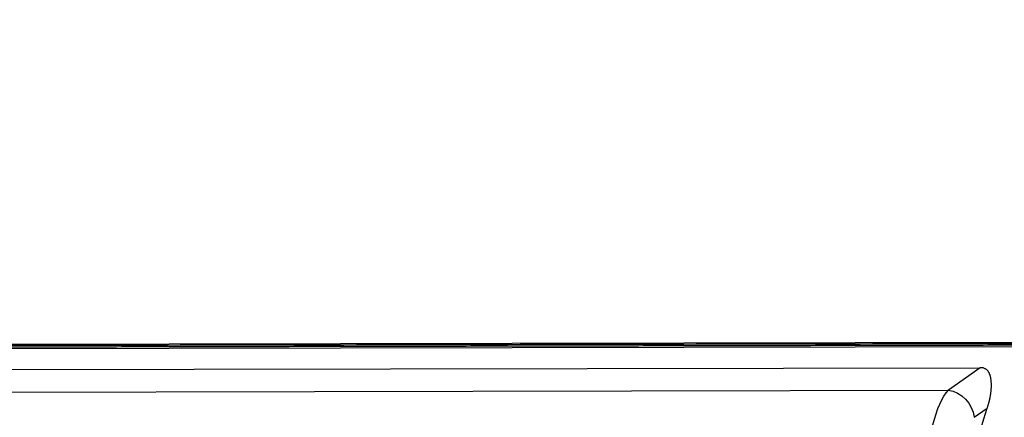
# Model space of a CAD drawing. Header units: millimetres. Extents: x 40090 to 187415, y -53271 to 40260.
# Tile 373 of 406: x 138870 to 138974, y 23316 to 23357. Entities that reach past the tile are written whole.
import ezdxf

# ---------------------------------------------------------------- set-up
doc = ezdxf.new("R2010")
doc.units = ezdxf.units.MM
doc.layers.add('AVM_projektor', color=6, linetype='Continuous')
doc.layers.add('AVM_sp_230VAC', color=170, linetype='Continuous')
doc.styles.add('AVM', font='arial.ttf')
doc.dimstyles.new('AVM-1_50', dxfattribs={"dimscale": 40, "dimtxt": 2.5, "dimasz": 2.5, "dimexe": 1.25, "dimexo": 0.625, "dimtad": 1, "dimdec": 0, "dimrnd": 1, "dimtxsty": 'AVM', "dimcen": 2.5, "dimclrd": 256, "dimclre": 256, "dimclrt": 256, "dimadec": 0, "dimazin": 0, "dimtfac": 1, "dimtdec": 0, "dimtmove": 0, "dimatfit": 3, "dimfxl": 0, "dimarcsym": 0})

# ---------------------------------------------------------------- blocks, each defined once
blk = doc.blocks.new('PT-FW430-bottom')
for p, q in [((-215, 3.28), (-215, 320.97)), ((-214.57, 304.02), (-214.57, 3.54)), ((-212.35, 304.11), (-212.35, 27.67)), ((-209.99, 304.24), (-209.99, 31.03)), ((-212.35, 27.67), (-209.99, 31.03)), ((-207.14, 28.31), (-208.09, 26.95))]:
    blk.add_line(p, q)
for centre, major_axis, ratio, start_param, end_param in [((-200.48, 30.01), (-10, 0), 0.326415, 4.712389, 5.966408), ((-207.14, 31.03), (2.45, -1.73), 0.868775, 3.821913, 5.260678), ((-197.93, 20.6), (-17, 0), 0.466308, 4.712389, 5.353203)]:
    blk.add_ellipse(centre, major_axis=major_axis, ratio=ratio, start_param=start_param, end_param=end_param)
for points, start_tangent, end_tangent in [([(-214.9, 320.87), (-214.9, 299.7), (-214.9, 278.52), (-214.9, 257.35), (-214.9, 236.17), (-214.9, 215), (-214.9, 193.82), (-214.9, 172.65), (-214.9, 151.47), (-214.9, 130.3), (-214.9, 109.12), (-214.9, 87.95), (-214.9, 66.78), (-214.9, 45.6), (-214.9, 24.43), (-214.9, 3.25)], (0.000001, -1), (0.000001, -1)), ([(-214.7, 3.22), (-214.7, 7.24), (-214.7, 11.27), (-214.7, 15.29), (-214.7, 19.32), (-214.7, 23.35), (-214.7, 27.37), (-214.7, 31.4), (-214.7, 35.42), (-214.7, 39.45), (-214.7, 43.47), (-214.7, 47.5), (-214.7, 51.52), (-214.7, 55.55), (-214.7, 59.57), (-214.7, 63.6), (-214.7, 67.62), (-214.7, 71.65), (-214.7, 75.67), (-214.7, 79.7), (-214.7, 83.72), (-214.7, 87.75), (-214.7, 91.77), (-214.7, 95.8), (-214.7, 99.82), (-214.7, 103.85), (-214.7, 107.87), (-214.7, 111.9), (-214.7, 115.93), (-214.7, 119.95), (-214.7, 123.98), (-214.7, 128), (-214.7, 132.03), (-214.7, 136.05), (-214.7, 140.08), (-214.7, 144.1), (-214.7, 148.13), (-214.7, 152.15), (-214.7, 156.18), (-214.7, 160.2), (-214.7, 164.23), (-214.7, 168.25), (-214.7, 172.28), (-214.7, 176.3), (-214.7, 180.33), (-214.7, 184.35), (-214.7, 188.38), (-214.7, 192.4), (-214.7, 196.43), (-214.7, 200.45), (-214.7, 204.48), (-214.7, 208.51), (-214.7, 212.53), (-214.7, 216.56), (-214.7, 220.58), (-214.7, 224.61), (-214.7, 228.63), (-214.7, 232.66), (-214.7, 236.68), (-214.7, 240.71), (-214.7, 244.73), (-214.7, 248.76), (-214.7, 252.78), (-214.7, 256.81), (-214.7, 260.83), (-214.7, 264.86), (-214.7, 268.88), (-214.7, 272.91), (-214.7, 276.93), (-214.7, 280.96), (-214.7, 284.98), (-214.7, 289.01), (-214.7, 293.04), (-214.7, 297.06), (-214.7, 301.09), (-214.7, 305.11)], (-0.000004, 1), (-0.000004, 1)), ([(-208.09, 26.95), (-208.21, 26.91), (-208.33, 26.87), (-208.44, 26.84), (-208.56, 26.8), (-208.68, 26.77), (-208.79, 26.74), (-208.9, 26.71), (-209.02, 26.68), (-209.13, 26.66), (-209.24, 26.64), (-209.35, 26.61), (-209.47, 26.6), (-209.58, 26.58), (-209.69, 26.56), (-209.79, 26.55), (-209.9, 26.54), (-210.01, 26.53), (-210.11, 26.52), (-210.22, 26.51), (-210.32, 26.51), (-210.43, 26.51), (-210.53, 26.51), (-210.63, 26.51), (-210.73, 26.51), (-210.83, 26.52), (-210.93, 26.52), (-211.03, 26.53), (-211.13, 26.55), (-211.22, 26.56), (-211.32, 26.58), (-211.41, 26.6), (-211.5, 26.62), (-211.59, 26.65), (-211.68, 26.69), (-211.76, 26.72), (-211.85, 26.77), (-211.93, 26.82), (-212.01, 26.88), (-212.09, 26.94), (-212.16, 27.03), (-212.22, 27.13), (-212.27, 27.24), (-212.32, 27.37), (-212.34, 27.52), (-212.35, 27.67)], (-0.944481, -0.328567), (0.000498, 1))]:
    blk.add_spline(points, degree=3, dxfattribs=dict(start_tangent=start_tangent, end_tangent=end_tangent))

msp = doc.modelspace()

# ---------------------------------------------------------------- block references
at = {"layer": 'AVM_projektor', "xscale": -1, "rotation": 90.11045350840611}
msp.add_blockref('PT-FW430-bottom', (138999.24, 23108.56), dxfattribs=at)

# ---------------------------------------------------------------- leaders
at = {"layer": 'AVM_sp_230VAC', "annotation_type": 0, "has_hookline": 1, "hookline_direction": 0, "text_width": 3828.65}
msp.add_leader([(138837.22, 24748.83), (141280.23, 22331.11), (141380.23, 22331.11)], dimstyle='AVM-1_50', override={"dimgap": 0.625, "dimtad": 0}, dxfattribs=at)

doc.saveas('drawing.dxf')
